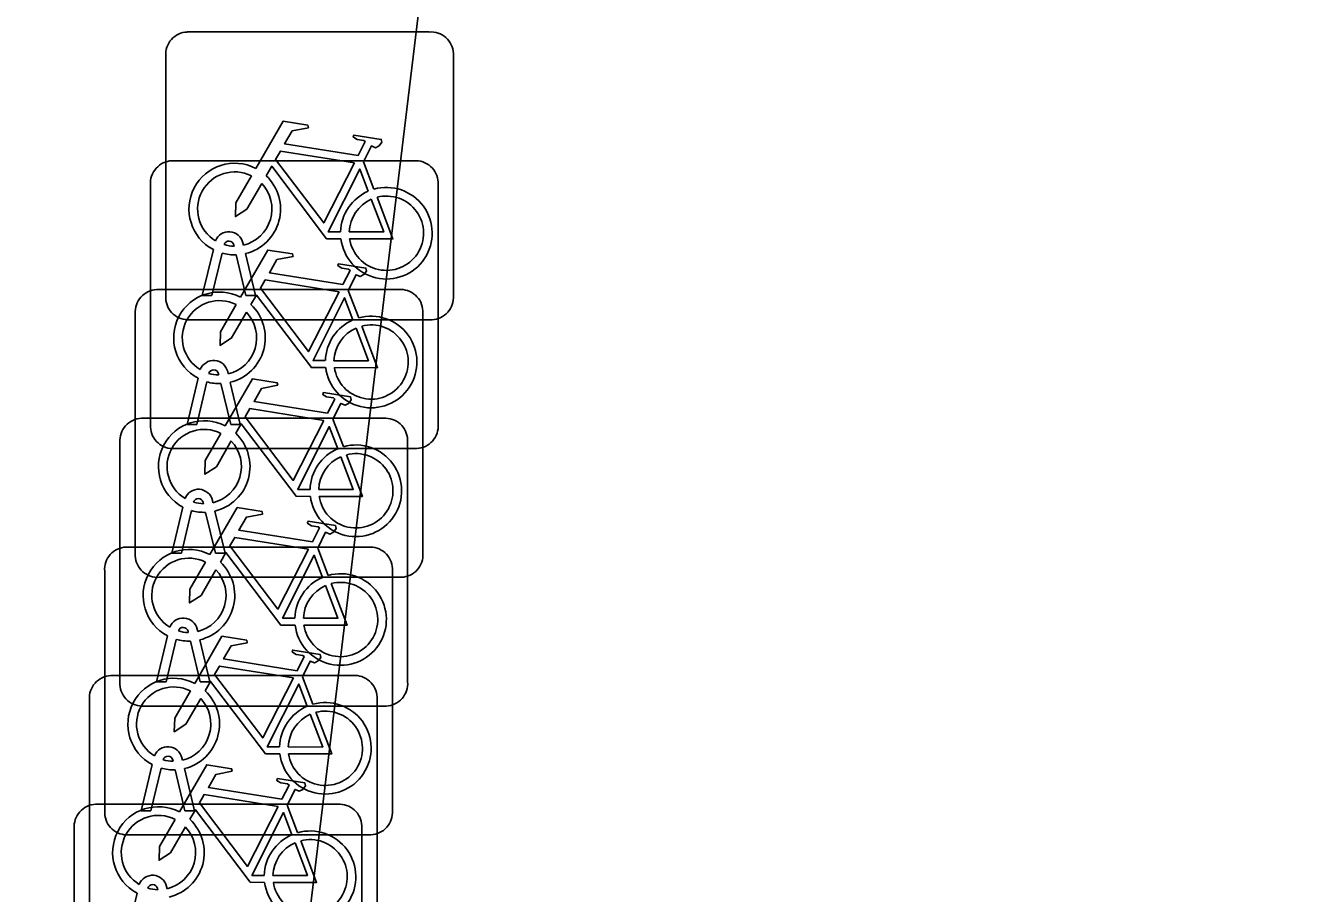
# Model space of a CAD drawing. Extents: x 161692 to 162379, y 380760 to 381678.
# Drawn here: x 162218.438 to 162222.899, y 381234.696 to 381237.707 of the extents above; entities that cross this region are included whole.
import ezdxf

# ---------------------------------------------------------------- set-up
doc = ezdxf.new("R2010")
doc.units = 0
for name, color, linetype in [('IMGEO_Fietsenrek', 7, 'Continuous'), ('IMGEO_Pand', 7, 'Continuous'), ('IMGEO_Voetpad_open', 7, 'Continuous')]:
    doc.layers.add(name, color=color, linetype=linetype)

msp = doc.modelspace()

# ---------------------------------------------------------------- linework, layer by layer
at = {"layer": 'IMGEO_Fietsenrek'}
for p, q in [((162218.9989, 381237.6855), (162219.8398, 381237.6855)), ((162219.8398, 381237.6855), (162218.9989, 381237.6855)), ((162219.9235, 381237.6111), (162219.9235, 381236.7702)), ((162219.9235, 381236.7702), (162219.9235, 381237.6111)), ((162218.9245, 381236.7609), (162218.9245, 381237.6018)), ((162218.9245, 381237.6018), (162218.9245, 381236.7609)), ((162218.9459, 381237.2385), (162219.7868, 381237.2385)), ((162219.7868, 381237.2385), (162218.9459, 381237.2385)), ((162219.6112, 381237.2352), (162219.6475, 381237.14)), ((162219.8705, 381237.1641), (162219.8705, 381236.3232)), ((162219.8705, 381236.3232), (162219.8705, 381237.1641)), ((162218.8715, 381236.3139), (162218.8715, 381237.1548)), ((162218.8715, 381237.1548), (162218.8715, 381236.3139)), ((162219.1619, 381236.9419), (162219.1609, 381236.9462)), ((162219.1926, 381236.9534), (162219.1944, 381236.9455)), ((162219.0515, 381236.7703), (162219.0898, 381236.9303)), ((162219.1202, 381236.9181), (162219.0849, 381236.7703)), ((162219.203, 381236.7703), (162219.1691, 381236.912)), ((162219.2014, 381236.9163), (162219.2364, 381236.7703)), ((162218.8929, 381236.7915), (162219.7338, 381236.7915)), ((162219.7338, 381236.7915), (162218.8929, 381236.7915)), ((162219.0849, 381236.7703), (162219.0515, 381236.7703)), ((162219.2364, 381236.7703), (162219.203, 381236.7703)), ((162219.5582, 381236.7882), (162219.5945, 381236.693)), ((162219.8175, 381236.7171), (162219.8175, 381235.8762)), ((162219.8175, 381235.8762), (162219.8175, 381236.7171)), ((162218.8185, 381235.8669), (162218.8185, 381236.7078)), ((162218.8185, 381236.7078), (162218.8185, 381235.8669)), ((162219.8491, 381236.6865), (162219.0082, 381236.6865)), ((162219.0082, 381236.6865), (162219.8491, 381236.6865)), ((162219.1089, 381236.4949), (162219.1079, 381236.4992)), ((162219.1396, 381236.5064), (162219.1414, 381236.4985)), ((162218.9985, 381236.3233), (162219.0368, 381236.4833)), ((162219.0672, 381236.4711), (162219.0319, 381236.3233)), ((162219.15, 381236.3233), (162219.1161, 381236.465)), ((162219.1484, 381236.4693), (162219.1834, 381236.3233)), ((162218.8399, 381236.3445), (162219.6808, 381236.3445)), ((162219.6808, 381236.3445), (162218.8399, 381236.3445)), ((162219.0319, 381236.3233), (162218.9985, 381236.3233)), ((162219.1834, 381236.3233), (162219.15, 381236.3233)), ((162219.5052, 381236.3412), (162219.5415, 381236.246)), ((162219.7645, 381236.2701), (162219.7645, 381235.4292)), ((162219.7645, 381235.4292), (162219.7645, 381236.2701)), ((162218.7655, 381235.4199), (162218.7655, 381236.2608)), ((162218.7655, 381236.2608), (162218.7655, 381235.4199)), ((162219.7961, 381236.2395), (162218.9552, 381236.2395)), ((162218.9552, 381236.2395), (162219.7961, 381236.2395)), ((162219.0559, 381236.0479), (162219.0549, 381236.0522)), ((162219.0866, 381236.0594), (162219.0884, 381236.0515)), ((162218.9455, 381235.8763), (162218.9838, 381236.0363)), ((162219.0142, 381236.0241), (162218.9789, 381235.8763)), ((162219.097, 381235.8763), (162219.0631, 381236.018)), ((162219.0954, 381236.0223), (162219.1304, 381235.8763)), ((162218.7869, 381235.8975), (162219.6278, 381235.8975)), ((162219.6278, 381235.8975), (162218.7869, 381235.8975)), ((162218.9789, 381235.8763), (162218.9455, 381235.8763)), ((162219.1304, 381235.8763), (162219.097, 381235.8763)), ((162219.4522, 381235.8942), (162219.4885, 381235.799)), ((162219.7115, 381235.8231), (162219.7115, 381234.9822)), ((162219.7115, 381234.9822), (162219.7115, 381235.8231)), ((162218.7125, 381234.9729), (162218.7125, 381235.8138)), ((162218.7125, 381235.8138), (162218.7125, 381234.9729)), ((162219.7431, 381235.7925), (162218.9022, 381235.7925)), ((162218.9022, 381235.7925), (162219.7431, 381235.7925)), ((162219.0029, 381235.6009), (162219.0019, 381235.6052)), ((162219.0336, 381235.6124), (162219.0354, 381235.6045)), ((162218.8925, 381235.4293), (162218.9308, 381235.5893)), ((162218.9612, 381235.5771), (162218.9259, 381235.4293)), ((162219.044, 381235.4293), (162219.0101, 381235.571)), ((162219.0424, 381235.5753), (162219.0774, 381235.4293)), ((162218.7339, 381235.4515), (162219.5748, 381235.4515)), ((162219.5748, 381235.4515), (162218.7339, 381235.4515)), ((162218.9259, 381235.4293), (162218.8925, 381235.4293)), ((162219.0774, 381235.4293), (162219.044, 381235.4293)), ((162219.3992, 381235.4472), (162219.4355, 381235.352)), ((162219.6585, 381235.3771), (162219.6585, 381234.5362)), ((162219.6585, 381234.5362), (162219.6585, 381235.3771)), ((162218.6595, 381234.5269), (162218.6595, 381235.3678)), ((162218.6595, 381235.3678), (162218.6595, 381234.5269)), ((162219.6901, 381235.3455), (162218.8492, 381235.3455)), ((162218.8492, 381235.3455), (162219.6901, 381235.3455)), ((162218.9499, 381235.1539), (162218.9489, 381235.1582)), ((162218.9806, 381235.1654), (162218.9824, 381235.1575)), ((162218.8395, 381234.9823), (162218.8778, 381235.1423)), ((162218.9082, 381235.1301), (162218.8729, 381234.9823)), ((162218.991, 381234.9823), (162218.9571, 381235.124)), ((162218.9894, 381235.1283), (162219.0244, 381234.9823)), ((162218.6809, 381235.0045), (162219.5218, 381235.0045)), ((162219.5218, 381235.0045), (162218.6809, 381235.0045)), ((162218.8729, 381234.9823), (162218.8395, 381234.9823)), ((162219.0244, 381234.9823), (162218.991, 381234.9823)), ((162219.3462, 381235.0012), (162219.3825, 381234.906)), ((162219.6055, 381234.9301), (162219.6055, 381234.0892)), ((162219.6055, 381234.0892), (162219.6055, 381234.9301)), ((162218.6065, 381234.0799), (162218.6065, 381234.9208)), ((162218.6065, 381234.9208), (162218.6065, 381234.0799)), ((162219.6371, 381234.8985), (162218.7962, 381234.8985)), ((162218.7962, 381234.8985), (162219.6371, 381234.8985)), ((162218.8969, 381234.7079), (162218.8959, 381234.7122)), ((162218.9276, 381234.7194), (162218.9294, 381234.7115)), ((162218.7865, 381234.5363), (162218.8248, 381234.6963))]:
    msp.add_line(p, q, dxfattribs=at)
for points in [[(162219.2371, 381237.2122), (162219.3318, 381237.3757), (162219.418, 381237.3619), (162219.4197, 381237.3532), (162219.3636, 381237.3423), (162219.3374, 381237.297), (162219.5926, 381237.2562)], [(162219.5926, 381237.2562), (162219.6176, 381237.305), (162219.6125, 381237.309), (162219.5893, 381237.3127), (162219.5766, 381237.3202), (162219.5756, 381237.3233), (162219.5778, 381237.3279), (162219.6726, 381237.3128), (162219.6749, 381237.3025), (162219.6655, 381237.2901), (162219.6531, 381237.2837), (162219.6386, 381237.2899), (162219.6112, 381237.2352)], [(162219.5797, 381237.231), (162219.3229, 381237.272), (162219.3062, 381237.2432), (162219.4732, 381237.0229), (162219.5797, 381237.231)], [(162219.5328, 381236.9675), (162219.4831, 381236.9676), (162219.2924, 381237.2193), (162219.2734, 381237.1865)], [(162219.6277, 381237.133), (162219.5984, 381237.2098), (162219.489, 381236.9917), (162219.5317, 381236.9916)], [(162219.2578, 381237.1597), (162219.2062, 381237.0705), (162219.1663, 381237.0445), (162219.1675, 381237.092), (162219.222, 381237.1862)], [(162219.5617, 381236.9915), (162219.6816, 381236.9913), (162219.6384, 381237.1049)], [(162219.6582, 381237.1118), (162219.7132, 381236.9672), (162219.5631, 381236.9675)], [(162219.1841, 381236.7652), (162219.2788, 381236.9287), (162219.365, 381236.9149), (162219.3667, 381236.9062), (162219.3106, 381236.8953), (162219.2844, 381236.85), (162219.5396, 381236.8092)], [(162219.5396, 381236.8092), (162219.5646, 381236.858), (162219.5595, 381236.862), (162219.5363, 381236.8657), (162219.5236, 381236.8732), (162219.5226, 381236.8763), (162219.5248, 381236.8809), (162219.6196, 381236.8658), (162219.6219, 381236.8555), (162219.6125, 381236.8431), (162219.6001, 381236.8367), (162219.5856, 381236.8429), (162219.5582, 381236.7882)], [(162219.5267, 381236.784), (162219.2699, 381236.825), (162219.2532, 381236.7962), (162219.4202, 381236.5759), (162219.5267, 381236.784)], [(162219.4798, 381236.5205), (162219.4301, 381236.5206), (162219.2394, 381236.7723), (162219.2204, 381236.7395)], [(162219.5747, 381236.686), (162219.5454, 381236.7628), (162219.436, 381236.5447), (162219.4787, 381236.5446)], [(162219.2048, 381236.7127), (162219.1532, 381236.6235), (162219.1133, 381236.5975), (162219.1145, 381236.645), (162219.169, 381236.7392)], [(162219.5087, 381236.5445), (162219.6286, 381236.5443), (162219.5854, 381236.6579)], [(162219.6052, 381236.6648), (162219.6602, 381236.5202), (162219.5101, 381236.5205)], [(162219.1311, 381236.3182), (162219.2258, 381236.4817), (162219.312, 381236.4679), (162219.3137, 381236.4592), (162219.2576, 381236.4483), (162219.2314, 381236.403), (162219.4866, 381236.3622)], [(162219.4866, 381236.3622), (162219.5116, 381236.411), (162219.5065, 381236.415), (162219.4833, 381236.4187), (162219.4706, 381236.4262), (162219.4696, 381236.4293), (162219.4718, 381236.4339), (162219.5666, 381236.4188), (162219.5689, 381236.4085), (162219.5595, 381236.3961), (162219.5471, 381236.3897), (162219.5326, 381236.3959), (162219.5052, 381236.3412)], [(162219.4737, 381236.337), (162219.2169, 381236.378), (162219.2002, 381236.3492), (162219.3672, 381236.1289), (162219.4737, 381236.337)], [(162219.4268, 381236.0735), (162219.3771, 381236.0736), (162219.1864, 381236.3253), (162219.1674, 381236.2925)], [(162219.5217, 381236.239), (162219.4924, 381236.3158), (162219.383, 381236.0977), (162219.4257, 381236.0976)], [(162219.1518, 381236.2657), (162219.1002, 381236.1765), (162219.0603, 381236.1505), (162219.0615, 381236.198), (162219.116, 381236.2922)], [(162219.4557, 381236.0975), (162219.5756, 381236.0973), (162219.5324, 381236.2109)], [(162219.5522, 381236.2178), (162219.6072, 381236.0732), (162219.4571, 381236.0735)], [(162219.0781, 381235.8712), (162219.1728, 381236.0347), (162219.259, 381236.0209), (162219.2607, 381236.0122), (162219.2046, 381236.0013), (162219.1784, 381235.956), (162219.4336, 381235.9152)], [(162219.4336, 381235.9152), (162219.4586, 381235.964), (162219.4535, 381235.968), (162219.4303, 381235.9717), (162219.4176, 381235.9792), (162219.4166, 381235.9823), (162219.4188, 381235.9869), (162219.5136, 381235.9718), (162219.5159, 381235.9615), (162219.5065, 381235.9491), (162219.4941, 381235.9427), (162219.4796, 381235.9489), (162219.4522, 381235.8942)], [(162219.4207, 381235.89), (162219.1639, 381235.931), (162219.1472, 381235.9022), (162219.3142, 381235.6819), (162219.4207, 381235.89)], [(162219.3738, 381235.6265), (162219.3241, 381235.6266), (162219.1334, 381235.8783), (162219.1144, 381235.8455)], [(162219.4687, 381235.792), (162219.4394, 381235.8688), (162219.33, 381235.6507), (162219.3727, 381235.6506)], [(162219.0988, 381235.8187), (162219.0472, 381235.7295), (162219.0073, 381235.7035), (162219.0085, 381235.751), (162219.063, 381235.8452)], [(162219.4027, 381235.6505), (162219.5226, 381235.6503), (162219.4794, 381235.7639)], [(162219.4992, 381235.7708), (162219.5542, 381235.6262), (162219.4041, 381235.6265)], [(162219.0251, 381235.4242), (162219.1198, 381235.5877), (162219.206, 381235.5739), (162219.2077, 381235.5652), (162219.1516, 381235.5543), (162219.1254, 381235.509), (162219.3806, 381235.4682)], [(162219.3806, 381235.4682), (162219.4056, 381235.517), (162219.4005, 381235.521), (162219.3773, 381235.5247), (162219.3646, 381235.5322), (162219.3636, 381235.5353), (162219.3658, 381235.5399), (162219.4606, 381235.5248), (162219.4629, 381235.5145), (162219.4535, 381235.5021), (162219.4411, 381235.4957), (162219.4266, 381235.5019), (162219.3992, 381235.4472)], [(162219.3677, 381235.443), (162219.1109, 381235.484), (162219.0942, 381235.4552), (162219.2612, 381235.2349), (162219.3677, 381235.443)], [(162219.3208, 381235.1795), (162219.2711, 381235.1796), (162219.0804, 381235.4313), (162219.0614, 381235.3985)], [(162219.4157, 381235.345), (162219.3864, 381235.4218), (162219.277, 381235.2037), (162219.3197, 381235.2036)], [(162219.0458, 381235.3717), (162218.9942, 381235.2825), (162218.9543, 381235.2565), (162218.9555, 381235.304), (162219.01, 381235.3982)], [(162219.3497, 381235.2035), (162219.4696, 381235.2033), (162219.4264, 381235.3169)], [(162219.4462, 381235.3238), (162219.5012, 381235.1792), (162219.3511, 381235.1795)], [(162218.9721, 381234.9782), (162219.0668, 381235.1417), (162219.153, 381235.1279), (162219.1547, 381235.1192), (162219.0986, 381235.1083), (162219.0724, 381235.063), (162219.3276, 381235.0222)], [(162219.3276, 381235.0222), (162219.3526, 381235.071), (162219.3475, 381235.075), (162219.3243, 381235.0787), (162219.3116, 381235.0862), (162219.3106, 381235.0893), (162219.3128, 381235.0939), (162219.4076, 381235.0788), (162219.4099, 381235.0685), (162219.4005, 381235.0561), (162219.3881, 381235.0497), (162219.3736, 381235.0559), (162219.3462, 381235.0012)], [(162219.3147, 381234.997), (162219.0579, 381235.038), (162219.0412, 381235.0092), (162219.2082, 381234.7889), (162219.3147, 381234.997)], [(162219.2678, 381234.7335), (162219.2181, 381234.7336), (162219.0274, 381234.9853), (162219.0084, 381234.9525)], [(162219.3627, 381234.899), (162219.3334, 381234.9758), (162219.224, 381234.7577), (162219.2667, 381234.7576)], [(162218.9928, 381234.9257), (162218.9412, 381234.8365), (162218.9013, 381234.8105), (162218.9025, 381234.858), (162218.957, 381234.9522)], [(162219.2967, 381234.7575), (162219.4166, 381234.7573), (162219.3734, 381234.8709)], [(162219.3932, 381234.8778), (162219.4482, 381234.7332), (162219.2981, 381234.7335)]]:
    msp.add_lwpolyline(points, dxfattribs=at)
for centre, radius, start, end in [((162219.0022, 381237.6076), 0.0779, 92.4484, 184.2845), ((162219.0022, 381237.6076), 0.0779, 92.4484, 184.2845), ((162219.8456, 381237.6078), 0.0779, 2.4484, 94.2845), ((162219.8456, 381237.6078), 0.0779, 2.4484, 94.2845), ((162218.9492, 381237.1606), 0.0779, 92.4484, 184.2845), ((162218.9492, 381237.1606), 0.0779, 92.4484, 184.2845), ((162219.1641, 381237.0709), 0.159, 62.6766, 242.1369), ((162219.7926, 381237.1608), 0.0779, 2.4484, 94.2845), ((162219.7926, 381237.1608), 0.0779, 2.4484, 94.2845), ((162219.1641, 381237.0709), 0.129, 63.3192, 238.903), ((162219.1641, 381237.0709), 0.129, 283.6043, 43.4302), ((162219.1641, 381237.0709), 0.159, 283.5766, 46.6042), ((162219.6907, 381236.9869), 0.159, 113.3408, 178.3217), ((162219.6907, 381236.9869), 0.159, 187.0065, 105.7708), ((162219.6907, 381236.9869), 0.129, 188.6715, 104.5883), ((162219.6907, 381236.9869), 0.129, 113.923, 177.9556), ((162219.1439, 381236.9423), 0.0499, 12.8025, 158.6934), ((162219.1439, 381236.9423), 0.0174, 12.8025, 163.4502), ((162219.1641, 381237.0709), 0.129, 253.415, 269.0204), ((162219.1641, 381237.0709), 0.159, 253.9967, 271.7867), ((162218.8962, 381236.7136), 0.0779, 92.4484, 184.2845), ((162218.8962, 381236.7136), 0.0779, 92.4484, 184.2845), ((162219.0024, 381236.7642), 0.0779, 182.4484, 274.2845), ((162219.0024, 381236.7642), 0.0779, 182.4484, 274.2845), ((162219.1111, 381236.6239), 0.159, 62.6766, 242.1369), ((162219.7396, 381236.7138), 0.0779, 2.4484, 94.2845), ((162219.7396, 381236.7138), 0.0779, 2.4484, 94.2845), ((162219.8458, 381236.7644), 0.0779, 272.4484, 4.2845), ((162219.8458, 381236.7644), 0.0779, 272.4484, 4.2845), ((162219.1111, 381236.6239), 0.129, 63.3192, 238.903), ((162219.1111, 381236.6239), 0.129, 283.6043, 43.4302), ((162219.1111, 381236.6239), 0.159, 283.5766, 46.6042), ((162219.6377, 381236.5399), 0.159, 113.3408, 178.3217), ((162219.6377, 381236.5399), 0.159, 187.0065, 105.7708), ((162219.6377, 381236.5399), 0.129, 188.6715, 104.5883), ((162219.6377, 381236.5399), 0.129, 113.923, 177.9556), ((162219.0909, 381236.4953), 0.0499, 12.8025, 158.6934), ((162219.0909, 381236.4953), 0.0174, 12.8025, 163.4502), ((162219.1111, 381236.6239), 0.129, 253.415, 269.0204), ((162219.1111, 381236.6239), 0.159, 253.9967, 271.7867), ((162218.8432, 381236.2666), 0.0779, 92.4484, 184.2845), ((162218.8432, 381236.2666), 0.0779, 92.4484, 184.2845), ((162218.9494, 381236.3172), 0.0779, 182.4484, 274.2845), ((162218.9494, 381236.3172), 0.0779, 182.4484, 274.2845), ((162219.0581, 381236.1769), 0.159, 62.6766, 242.1369), ((162219.6866, 381236.2668), 0.0779, 2.4484, 94.2845), ((162219.6866, 381236.2668), 0.0779, 2.4484, 94.2845), ((162219.7928, 381236.3174), 0.0779, 272.4484, 4.2845), ((162219.7928, 381236.3174), 0.0779, 272.4484, 4.2845), ((162219.0581, 381236.1769), 0.129, 63.3192, 238.903), ((162219.0581, 381236.1769), 0.129, 283.6043, 43.4302), ((162219.0581, 381236.1769), 0.159, 283.5766, 46.6042), ((162219.5847, 381236.0929), 0.159, 113.3408, 178.3217), ((162219.5847, 381236.0929), 0.159, 187.0065, 105.7708), ((162219.5847, 381236.0929), 0.129, 188.6715, 104.5883), ((162219.5847, 381236.0929), 0.129, 113.923, 177.9556), ((162219.0379, 381236.0483), 0.0499, 12.8025, 158.6934), ((162219.0379, 381236.0483), 0.0174, 12.8025, 163.4502), ((162219.0581, 381236.1769), 0.129, 253.415, 269.0204), ((162219.0581, 381236.1769), 0.159, 253.9967, 271.7867), ((162218.7902, 381235.8196), 0.0779, 92.4484, 184.2845), ((162218.7902, 381235.8196), 0.0779, 92.4484, 184.2845), ((162218.8964, 381235.8702), 0.0779, 182.4484, 274.2845), ((162218.8964, 381235.8702), 0.0779, 182.4484, 274.2845), ((162219.0051, 381235.7299), 0.159, 62.6766, 242.1369), ((162219.6336, 381235.8198), 0.0779, 2.4484, 94.2845), ((162219.6336, 381235.8198), 0.0779, 2.4484, 94.2845), ((162219.7398, 381235.8704), 0.0779, 272.4484, 4.2845), ((162219.7398, 381235.8704), 0.0779, 272.4484, 4.2845), ((162219.0051, 381235.7299), 0.129, 63.3192, 238.903), ((162219.0051, 381235.7299), 0.129, 283.6043, 43.4302), ((162219.0051, 381235.7299), 0.159, 283.5766, 46.6042), ((162219.5317, 381235.6459), 0.159, 113.3408, 178.3217), ((162219.5317, 381235.6459), 0.159, 187.0065, 105.7708), ((162219.5317, 381235.6459), 0.129, 188.6715, 104.5883), ((162219.5317, 381235.6459), 0.129, 113.923, 177.9556), ((162218.9849, 381235.6013), 0.0499, 12.8025, 158.6934), ((162218.9849, 381235.6013), 0.0174, 12.8025, 163.4502), ((162219.0051, 381235.7299), 0.129, 253.415, 269.0204), ((162219.0051, 381235.7299), 0.159, 253.9967, 271.7867), ((162218.7372, 381235.3736), 0.0779, 92.4484, 184.2845), ((162218.7372, 381235.3736), 0.0779, 92.4484, 184.2845), ((162218.8434, 381235.4232), 0.0779, 182.4484, 274.2845), ((162218.8434, 381235.4232), 0.0779, 182.4484, 274.2845), ((162218.9521, 381235.2829), 0.159, 62.6766, 242.1369), ((162219.5806, 381235.3738), 0.0779, 2.4484, 94.2845), ((162219.5806, 381235.3738), 0.0779, 2.4484, 94.2845), ((162219.6868, 381235.4234), 0.0779, 272.4484, 4.2845), ((162219.6868, 381235.4234), 0.0779, 272.4484, 4.2845), ((162218.9521, 381235.2829), 0.129, 63.3192, 238.903), ((162218.9521, 381235.2829), 0.159, 283.5766, 46.6042), ((162218.9521, 381235.2829), 0.129, 283.6043, 43.4302), ((162219.4787, 381235.1989), 0.159, 113.3408, 178.3217), ((162219.4787, 381235.1989), 0.159, 187.0065, 105.7708), ((162219.4787, 381235.1989), 0.129, 188.6715, 104.5883), ((162219.4787, 381235.1989), 0.129, 113.923, 177.9556), ((162218.9319, 381235.1543), 0.0499, 12.8025, 158.6934), ((162218.9319, 381235.1543), 0.0174, 12.8025, 163.4502), ((162218.9521, 381235.2829), 0.129, 253.415, 269.0204), ((162218.9521, 381235.2829), 0.159, 253.9967, 271.7867), ((162218.6842, 381234.9266), 0.0779, 92.4484, 184.2845), ((162218.6842, 381234.9266), 0.0779, 92.4484, 184.2845), ((162218.7904, 381234.9762), 0.0779, 182.4484, 274.2845), ((162218.7904, 381234.9762), 0.0779, 182.4484, 274.2845), ((162218.8991, 381234.8369), 0.159, 62.6766, 242.1369), ((162219.5276, 381234.9268), 0.0779, 2.4484, 94.2845), ((162219.5276, 381234.9268), 0.0779, 2.4484, 94.2845), ((162219.6338, 381234.9764), 0.0779, 272.4484, 4.2845), ((162219.6338, 381234.9764), 0.0779, 272.4484, 4.2845), ((162218.8991, 381234.8369), 0.129, 63.3192, 238.903), ((162218.8991, 381234.8369), 0.159, 283.5766, 46.6042), ((162218.8991, 381234.8369), 0.129, 283.6043, 43.4302), ((162219.4257, 381234.7529), 0.159, 113.3408, 178.3217), ((162219.4257, 381234.7529), 0.159, 187.0065, 105.7708), ((162219.4257, 381234.7529), 0.129, 188.6715, 104.5883), ((162219.4257, 381234.7529), 0.129, 113.923, 177.9556), ((162218.8789, 381234.7083), 0.0499, 12.8025, 158.6934), ((162218.8789, 381234.7083), 0.0174, 12.8025, 163.4502), ((162218.8991, 381234.8369), 0.129, 253.415, 269.0204)]:
    msp.add_arc(centre, radius, start, end, dxfattribs=at)
at = {"layer": 'IMGEO_Pand'}
msp.add_lwpolyline([(162232.563, 381250), (162232.864, 381252.617), (162232.613, 381252.648), (162227.279, 381253.312), (162226.873, 381253.362), (162221.768, 381253.998), (162221.284, 381250), (162219.766, 381237.456), (162218.981, 381230.963), (162224.64, 381230.309), (162229.966, 381229.694), (162230.216, 381229.665)], close=True, dxfattribs=at)
at = {"layer": 'IMGEO_Voetpad_open'}
msp.add_lwpolyline([(162220.819, 381263.929), (162219.97, 381257.305), (162218.917, 381250.478), (162218.845, 381250), (162218.713, 381249.124), (162218.376, 381246.483), (162216.572, 381232.544), (162216.399, 381231.305), (162216.389, 381231.225), (162216.381, 381231.145), (162218.981, 381230.963), (162219.766, 381237.456), (162221.284, 381250), (162221.768, 381253.998), (162222.099, 381255.433), (162222.786, 381260.949)], dxfattribs=at)

doc.saveas('drawing.dxf')
